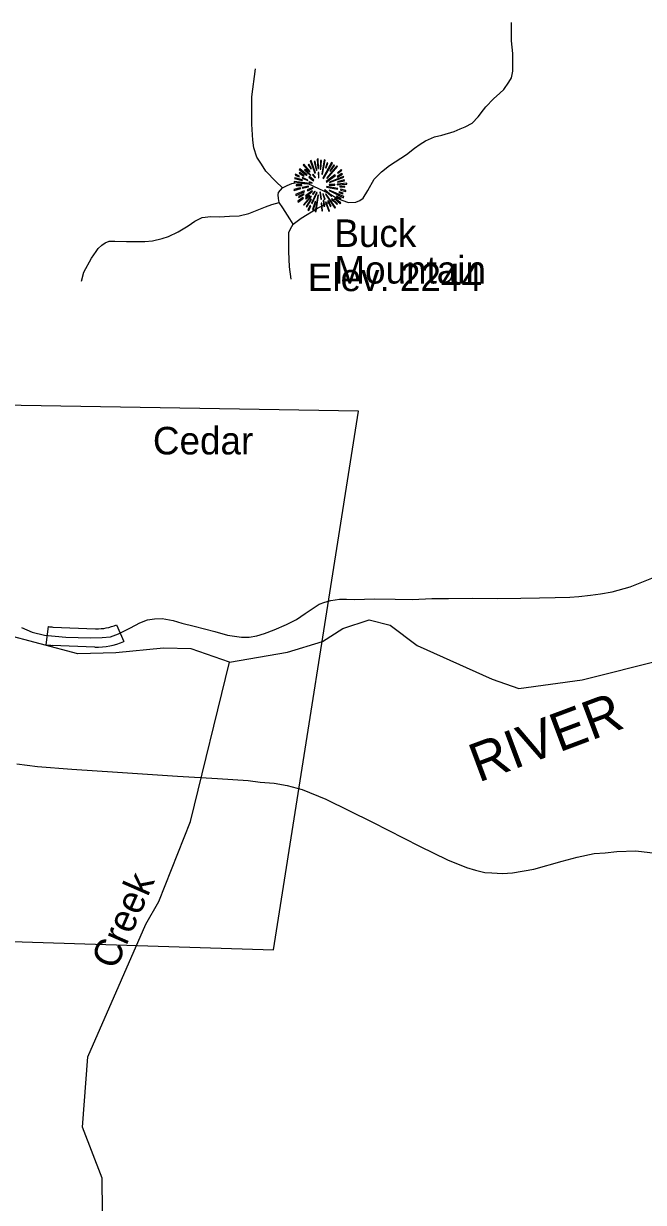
# Model space of a CAD drawing. Extents: x 990631 to 1056237, y 535999 to 585651.
# Drawn here: x 1014010 to 1017384, y 549002 to 555422 of the extents above; entities that cross this region are included whole.
import ezdxf

# ---------------------------------------------------------------- set-up
doc = ezdxf.new("R2010")
doc.units = 0
for name, color, linetype in [('Exist Geographical Mountain Summit CELL', 7, 'Continuous'), ('Exist Geographical Mountain Summit Elevation Number Label', 7, 'Continuous'), ('Exist Geographical Mountain Summit Label', 7, 'Continuous'), ('Exist Hydrographic Creek Single Shore', 7, 'Continuous'), ('Exist Hydrographic Creek Single Shore Label', 7, 'Continuous'), ('Exist Hydrographic Misc Water Feature', 7, 'Continuous'), ('Exist Hydrographic River Shore', 7, 'Continuous'), ('Exist Hydrographic River Shore Label', 7, 'Continuous'), ('Exist Railroad Mainline', 7, 'Continuous'), ('Exist Road Non-System Type 51', 7, 'Continuous'), ('Exist Road Primary US Attributed', 7, 'Continuous'), ('Old_Level_3', 7, 'Continuous'), ('Scratch_Level_6', 7, 'Continuous')]:
    doc.layers.add(name, color=color, linetype=linetype)

msp = doc.modelspace()

# ---------------------------------------------------------------- linework, layer by layer
at = {"layer": 'Exist Geographical Mountain Summit CELL'}
for points in [[(1015510.7, 554626.7), (1015550.3, 554596.2), (1015552.5, 554598.4), (1015514.3, 554631.1)], [(1015531, 554651.4), (1015567, 554614), (1015570.3, 554616.5), (1015535, 554656.1)], [(1015539, 554623.7), (1015571.7, 554594.7), (1015573.9, 554596.9), (1015541.9, 554628.9)], [(1015558.6, 554652.9), (1015574.2, 554631.1), (1015576.1, 554632.5), (1015562.6, 554656.9)], [(1015569.5, 554674.7), (1015595.7, 554607.8), (1015598.6, 554608.8), (1015574.6, 554677.2)], [(1015603.3, 554622.7), (1015605.9, 554623.4), (1015596.8, 554671.4), (1015592.4, 554670.3)], [(1015608.1, 554684.1), (1015612.1, 554632.1), (1015615.3, 554632.5), (1015613.9, 554685.2)], [(1015624.1, 554630), (1015628, 554630), (1015631.6, 554677.2), (1015626.2, 554677.2)], [(1015636.1, 554601.6), (1015650.9, 554678.7), (1015645.5, 554680.5), (1015632.8, 554602.4)], [(1015639.3, 554579.8), (1015642.2, 554578), (1015690.9, 554662.6), (1015685.4, 554666.3)], [(1015653.8, 554636.8), (1015657.1, 554635.7), (1015666.6, 554662.6), (1015661.8, 554664.4)], [(1015660.4, 554581.3), (1015662.6, 554579.1), (1015718.2, 554643.4), (1015714.1, 554648.1)], [(1015697.8, 554652.9), (1015676.7, 554619.4), (1015679.7, 554618.3), (1015702.1, 554649.6)], [(1015718.2, 554609.3), (1015720, 554606.7), (1015742.9, 554623), (1015739.2, 554626.7)], [(1015482.3, 554556.5), (1015554.3, 554549.6), (1015554.6, 554552.5), (1015482.3, 554561.6)], [(1015484.9, 554577.6), (1015526.3, 554568.2), (1015527.4, 554571.4), (1015486, 554582.3)], [(1015487.8, 554596.9), (1015510.3, 554588.2), (1015511.4, 554591.1), (1015489.2, 554602)], [(1015509.6, 554607.8), (1015535.4, 554591.4), (1015537.6, 554594), (1015512.5, 554611.8)], [(1015526.3, 554579.8), (1015556.8, 554567.8), (1015557.9, 554570), (1015528.5, 554583.9)], [(1015562.6, 554585.3), (1015587.7, 554566.3), (1015589.8, 554569.2), (1015565.2, 554588.5)], [(1015582.3, 554598.4), (1015596.1, 554581.9), (1015598.2, 554584.1), (1015585.5, 554601.3)], [(1015613.5, 554610.7), (1015614.9, 554581.6), (1015617.5, 554581.9), (1015617.5, 554611.1)], [(1015657.1, 554561.3), (1015658.9, 554558.7), (1015707.6, 554594.7), (1015704.4, 554599.1)], [(1015674.1, 554558.4), (1015675.3, 554556.1), (1015753.4, 554584.9), (1015751.6, 554589.6)], [(1015718.2, 554586.4), (1015745.7, 554601.3), (1015742.9, 554606.3), (1015716.8, 554588.9)], [(1015720, 554558.4), (1015756.7, 554564.9), (1015755.2, 554570.4), (1015718.6, 554560.6)], [(1015480.9, 554518.8), (1015482.3, 554513.7), (1015518.3, 554524.2), (1015516.1, 554527.5)], [(1015490.6, 554491.1), (1015493.2, 554486.5), (1015538.7, 554506.4), (1015537.2, 554511.1)], [(1015494.4, 554539.1), (1015524.1, 554540.6), (1015524.1, 554544.2), (1015493.2, 554544.2)], [(1015526.7, 554530.1), (1015527.7, 554525.3), (1015560.8, 554533.7), (1015560.1, 554537.3)], [(1015544.4, 554484.6), (1015547.3, 554480.9), (1015581.9, 554509.3), (1015580.1, 554511.9)], [(1015554.3, 554515.9), (1015556.5, 554511.1), (1015585.2, 554526.3), (1015584.1, 554529.7)], [(1015563, 554555.5), (1015580.1, 554553.3), (1015580.5, 554555.5), (1015563.7, 554559.8)], [(1015576.1, 554444.6), (1015580.5, 554442.8), (1015607, 554501.3), (1015604.5, 554502.1)], [(1015583, 554494), (1015586.2, 554491.1), (1015596.4, 554507.5), (1015594.6, 554508.9)], [(1015623, 554503.2), (1015626.9, 554466.1), (1015631.3, 554466.4), (1015626.2, 554503.9)], [(1015647.3, 554514.8), (1015685.8, 554479.5), (1015688.4, 554483.9), (1015649.1, 554517)], [(1015658.5, 554531.9), (1015719.3, 554519.9), (1015720.4, 554524.2), (1015659.6, 554535.5)], [(1015672.3, 554512.3), (1015750.5, 554474), (1015752.3, 554479.5), (1015673.9, 554515.1)], [(1015673.1, 554545.7), (1015673.1, 554542.8), (1015703.3, 554542.8), (1015704, 554547.8)], [(1015716.4, 554544.6), (1015768.7, 554547.8), (1015769, 554552.5), (1015716.8, 554547.8)], [(1015725.8, 554502.1), (1015746.9, 554494), (1015748.7, 554498.4), (1015727.2, 554505.3)], [(1015731.2, 554532.6), (1015757.8, 554530.4), (1015757.8, 554534.7), (1015731.6, 554535.8)], [(1015735.3, 554515.5), (1015763.6, 554508.2), (1015764.3, 554513.7), (1015736.3, 554519.9)], [(1015501.9, 554454.4), (1015504.8, 554450.4), (1015533.2, 554471.5), (1015530.6, 554474.8)], [(1015508.1, 554475.2), (1015537.2, 554491.9), (1015535, 554495.5), (1015505.9, 554480.2)], [(1015532.8, 554434.8), (1015535.7, 554432.3), (1015576.5, 554479.9), (1015573.5, 554482)], [(1015548.1, 554466.1), (1015567.4, 554484.2), (1015564, 554486.5), (1015543.7, 554469.3)], [(1015572.8, 554466.1), (1015547.7, 554426.8), (1015550.9, 554424.3), (1015576.8, 554463.9)], [(1015587.7, 554409.4), (1015599.7, 554452.2), (1015596.1, 554452.6), (1015583.3, 554410.4)], [(1015597.5, 554399.2), (1015602.2, 554398.1), (1015614.9, 554487.5), (1015611.7, 554488.3)], [(1015629.1, 554444.6), (1015632.8, 554402.2), (1015636.8, 554403.2), (1015633.4, 554444.6)], [(1015639, 554494.4), (1015647.7, 554464.6), (1015651.7, 554466.4), (1015641.1, 554495.5)], [(1015648.7, 554427.9), (1015643.3, 554457.7), (1015640, 554457.7), (1015644.4, 554426.8)], [(1015653.5, 554492.2), (1015704, 554417.4), (1015707.6, 554420.3), (1015656, 554493.3)], [(1015653.5, 554449.4), (1015670.9, 554399.6), (1015675.3, 554401.4), (1015656.4, 554450.1)], [(1015664, 554455.1), (1015680, 554425.7), (1015684, 554427.9), (1015667.7, 554456.6)], [(1015685.8, 554466.4), (1015715.9, 554437.3), (1015719.3, 554439.9), (1015688, 554468.9)], [(1015702.5, 554467.1), (1015733.1, 554441.3), (1015736.3, 554445), (1015704.4, 554469.7)], [(1015711.6, 554478.1), (1015736.7, 554465), (1015739.2, 554468.6), (1015713.8, 554482)], [(1015557.9, 554407.6), (1015562.6, 554404.7), (1015573.5, 554429.3), (1015570.3, 554431.6)]]:
    msp.add_lwpolyline(points, close=True, dxfattribs=at)
at = {"layer": 'Exist Hydrographic Creek Single Shore'}
msp.add_lwpolyline([(1013343, 548182.6), (1013372.3, 548203.6), (1013827.2, 548345.4), (1014202.2, 548583.9), (1014375.7, 548787.2), (1014439.4, 548950), (1014437.4, 549133.8), (1014329.8, 549411.7), (1014359.2, 549795.1), (1014542.5, 550213.7)], dxfattribs=at)
msp.add_lwpolyline([(1013343, 548182.6), (1013372.3, 548203.6), (1013827.2, 548345.4), (1014202.2, 548583.9), (1014375.7, 548787.2), (1014439.4, 548950), (1014437.4, 549133.8), (1014329.8, 549411.7), (1014359.2, 549795.1), (1014542.5, 550213.7)], dxfattribs=at)
at = {"layer": 'Exist Hydrographic Misc Water Feature'}
msp.add_lwpolyline([(1014542.5, 550213.7), (1014675.4, 550517.3), (1014746.1, 550640.6), (1014918.9, 551076.9), (1015129.9, 551945.2)], dxfattribs=at)
msp.add_lwpolyline([(1014542.5, 550213.7), (1014675.4, 550517.3), (1014746.1, 550640.6), (1014918.9, 551076.9), (1015129.9, 551945.2)], dxfattribs=at)
at = {"layer": 'Exist Hydrographic River Shore'}
for points in [[(1015129.9, 551945.2), (1014922, 552016.6), (1014772.3, 552020.1), (1014511.4, 551994.4), (1014304.6, 551990.1), (1013483.5, 552206.9), (1013353.1, 552216), (1013263.7, 552199.9), (1013164, 552189.7)], [(1015129.9, 551945.2), (1014922, 552016.6), (1014772.3, 552020.1), (1014511.4, 551994.4), (1014304.6, 551990.1), (1013483.5, 552206.9), (1013353.1, 552216), (1013263.7, 552199.9), (1013164, 552189.7)], [(1015129.9, 551945.2), (1015446.3, 551998.1), (1015637.4, 552056.9), (1015747.6, 552126.8), (1015890.9, 552174.6), (1016004.8, 552145.2), (1016151.7, 552034.9), (1016559.5, 551851.1), (1016705.1, 551800.1), (1017049.4, 551847.5), (1017491.3, 551958.2), (1018048.7, 552152.7)], [(1015129.9, 551945.2), (1015446.3, 551998.1), (1015637.4, 552056.9), (1015747.6, 552126.8), (1015890.9, 552174.6), (1016004.8, 552145.2), (1016151.7, 552034.9), (1016559.5, 551851.1), (1016705.1, 551800.1), (1017049.4, 551847.5), (1017491.3, 551958.2), (1018048.7, 552152.7)]]:
    msp.add_lwpolyline(points, dxfattribs=at)
at = {"layer": 'Exist Railroad Mainline'}
msp.add_lwpolyline([(1013972.7, 551391.5), (1014085.4, 551376), (1014272.7, 551361.1), (1014521, 551345.5), (1014847.5, 551323.1), (1015064.7, 551311.6), (1015231.4, 551299.5), (1015298.1, 551291.5), (1015373.9, 551284.6), (1015444.1, 551273.1), (1015526.8, 551250.1), (1015654.4, 551197.8), (1015909.6, 551072.4), (1016164.8, 550941.9), (1016316.5, 550867.8), (1016420, 550826.4), (1016470.5, 550811.4), (1016520.8, 550799.3), (1016559.3, 550797.8), (1016617.4, 550794.1), (1016671.2, 550797.8), (1016786.6, 550817.7), (1016941.8, 550860.9), (1017023.4, 550882.7), (1017116.4, 550902.4), (1017174.9, 550906.6), (1017238.4, 550913.8), (1017341.8, 550917.2), (1017449.9, 550903.4)], dxfattribs=at)
msp.add_lwpolyline([(1013972.7, 551391.5), (1014085.4, 551376), (1014272.7, 551361.1), (1014521, 551345.5), (1014847.5, 551323.1), (1015064.7, 551311.6), (1015231.4, 551299.5), (1015298.1, 551291.5), (1015373.9, 551284.6), (1015444.1, 551273.1), (1015526.8, 551250.1), (1015654.4, 551197.8), (1015909.6, 551072.4), (1016164.8, 550941.9), (1016316.5, 550867.8), (1016420, 550826.4), (1016470.5, 550811.4), (1016520.8, 550799.3), (1016559.3, 550797.8), (1016617.4, 550794.1), (1016671.2, 550797.8), (1016786.6, 550817.7), (1016941.8, 550860.9), (1017023.4, 550882.7), (1017116.4, 550902.4), (1017174.9, 550906.6), (1017238.4, 550913.8), (1017341.8, 550917.2), (1017449.9, 550903.4)], dxfattribs=at)
at = {"layer": 'Exist Road Non-System Type 51'}
for points in [[(1015714.6, 554472.2), (1015742.4, 554461.2), (1015778, 554447.9), (1015818, 554448.7), (1015840.4, 554457.9), (1015858.9, 554471.3), (1015884.1, 554512.6), (1015918.4, 554575.3), (1015957.6, 554614.1), (1016000.9, 554648.7), (1016094.9, 554709.6), (1016138, 554744.1), (1016168.9, 554765.1), (1016197.5, 554784.2), (1016246.1, 554804.6), (1016286.5, 554815.2), (1016353.1, 554835), (1016385.6, 554848), (1016414, 554859), (1016450.9, 554879.9), (1016484, 554914.8), (1016513.3, 554951.8), (1016525.9, 554969.4), (1016567.4, 555012), (1016602.4, 555042.9), (1016623, 555062.3), (1016650.4, 555103.3), (1016665.1, 555126.8), (1016672.4, 555162.7), (1016673.6, 555258.7), (1016666, 555328.9), (1016665.2, 555427.1)], [(1015418.5, 554528), (1015383.5, 554561.3), (1015329.3, 554619), (1015304.6, 554655.9), (1015279.8, 554694.8), (1015263.6, 554745.4), (1015256.9, 554787.5), (1015251.8, 554873.9), (1015252.8, 555023.9), (1015271.9, 555175.4)], [(1015401.7, 554448.5), (1015396.5, 554468.8), (1015395.1, 554488.9), (1015397.6, 554502.8), (1015418.5, 554528)], [(1015418.5, 554528), (1015444.8, 554541.1), (1015469.2, 554550.4), (1015497.5, 554557.4), (1015523.5, 554558.5), (1015557.2, 554551.4), (1015673.5, 554497.4), (1015714.6, 554472.2)], [(1014324.7, 554020.1), (1014338.3, 554067.8), (1014379.1, 554144.4), (1014404.2, 554181.5), (1014416.7, 554197.3), (1014435.3, 554214.7), (1014453.8, 554228), (1014476.2, 554237.3), (1014506.1, 554236.3), (1014570.2, 554236.2), (1014614.1, 554234.7), (1014670.2, 554234.8), (1014712.3, 554239.4), (1014764.7, 554251.7), (1014799.2, 554262.6), (1014852.1, 554288.7), (1014905.2, 554321.1), (1014942.1, 554345.7), (1014982.7, 554366.5), (1015029, 554371), (1015077, 554369.2), (1015131.1, 554373.5), (1015183.1, 554375.7), (1015235.6, 554388), (1015327, 554425), (1015361.2, 554435.9), (1015401.7, 554448.5)], [(1015477.9, 554329.9), (1015458.9, 554358.5), (1015420.7, 554417.9), (1015401.7, 554448.5)], [(1015477.9, 554329.9), (1015521, 554362.5), (1015608.9, 554417.7), (1015669.9, 554447.7), (1015714.6, 554472.2)], [(1015465.9, 554030.1), (1015458, 554096.5), (1015452.9, 554180.6), (1015453, 554246.6), (1015454.4, 554284.6), (1015463, 554304.4), (1015477.9, 554329.9)]]:
    msp.add_lwpolyline(points, dxfattribs=at)
at = {"layer": 'Exist Road Primary US Attributed'}
for points in [[(1014438.5, 552078.6), (1014482.8, 552082.7), (1014527.1, 552098), (1014591, 552131.9), (1014641.9, 552159.1), (1014684.9, 552174.9), (1014721.7, 552181), (1014764.7, 552182.8), (1014824.4, 552170.5), (1014870.9, 552156.4), (1014937.5, 552140.6), (1015051.6, 552110.8), (1015119.6, 552091), (1015195.7, 552081.3), (1015238.6, 552081.3), (1015278.8, 552086.9), (1015320.3, 552100.7), (1015373.6, 552120.5), (1015441.1, 552149.4), (1015494.6, 552176.6), (1015542, 552210), (1015617.9, 552260), (1015649, 552271.4), (1015683, 552280.8), (1015729.7, 552286.8), (1015767.5, 552287.6), (1015811.8, 552286.3), (1015919.2, 552289.4), (1016031.9, 552287.7), (1016127.4, 552286.3), (1016232.6, 552290.5), (1016321.9, 552290.3), (1016451.8, 552292.4), (1016591.6, 552291), (1016715.8, 552293.3), (1016817.6, 552294.2), (1016904, 552296), (1016982.9, 552298.8), (1017031.3, 552301.6), (1017096.4, 552308.5), (1017150.4, 552316.8), (1017214.1, 552326.5), (1017310.6, 552355.2), (1017465, 552415.8)], [(1014438.5, 552078.6), (1014482.8, 552082.7), (1014527.1, 552098), (1014591, 552131.9), (1014641.9, 552159.1), (1014684.9, 552174.9), (1014721.7, 552181), (1014764.7, 552182.8), (1014824.4, 552170.5), (1014870.9, 552156.4), (1014937.5, 552140.6), (1015051.6, 552110.8), (1015119.6, 552091), (1015195.7, 552081.3), (1015238.6, 552081.3), (1015278.8, 552086.9), (1015320.3, 552100.7), (1015373.6, 552120.5), (1015441.1, 552149.4), (1015494.6, 552176.6), (1015542, 552210), (1015617.9, 552260), (1015649, 552271.4), (1015683, 552280.8), (1015729.7, 552286.8), (1015767.5, 552287.6), (1015811.8, 552286.3), (1015919.2, 552289.4), (1016031.9, 552287.7), (1016127.4, 552286.3), (1016232.6, 552290.5), (1016321.9, 552290.3), (1016451.8, 552292.4), (1016591.6, 552291), (1016715.8, 552293.3), (1016817.6, 552294.2), (1016904, 552296), (1016982.9, 552298.8), (1017031.3, 552301.6), (1017096.4, 552308.5), (1017150.4, 552316.8), (1017214.1, 552326.5), (1017310.6, 552355.2), (1017465, 552415.8)], [(1013998.3, 552132.6), (1014056.7, 552107.7), (1014123.4, 552091.1), (1014239.2, 552079.9), (1014373.5, 552077.2), (1014438.5, 552078.6)]]:
    msp.add_lwpolyline(points, dxfattribs=at)
at = {"layer": 'Old_Level_3'}
for p, q in [((1014133.3, 552038.6), (1014145, 552137.9)), ((1014145, 552137.9), (1014169.3, 552135.8)), ((1014169.3, 552135.8), (1014402.1, 552126.5)), ((1014515.5, 552148.3), (1014555.3, 552056.5)), ((1014398.1, 552026.5), (1014165.3, 552035.9))]:
    msp.add_line(p, q, dxfattribs=at)
for centre, radius, start, end in [((1014179.7, 552393.6), 258, 262.28604, 267.69977), ((1014412.3, 552379.2), 253, 267.69977, 294.08848), ((1014412.3, 552379.2), 353, 267.69977, 293.90742), ((1014179.7, 552393.6), 358, 262.55322, 267.69977)]:
    msp.add_arc(centre, radius, start, end, dxfattribs=at)
at = {"layer": 'Scratch_Level_6'}
msp.add_lwpolyline([(1009157.7, 553228.4), (1009553.5, 550562.2), (1015370.7, 550377.4), (1015832.4, 553310.9), (1009244.5, 553422.8)], close=True, dxfattribs=at)

# ---------------------------------------------------------------- texts
at = {"layer": 'Exist Geographical Mountain Summit Elevation Number Label'}
msp.add_text('Elev. 2244', height=150, dxfattribs=at).set_placement((1015556.8, 553965))
msp.add_text('Elev. 2244', height=150, dxfattribs=at).set_placement((1015556.8, 553965))
at = {"layer": 'Exist Geographical Mountain Summit Label'}
for s, p in [('Buck', (1015701.4, 554205.5)), ('Buck', (1015701.4, 554205.5)), ('Mountain', (1015701.4, 554006.3)), ('Mountain', (1015701.4, 554006.3)), ('Cedar', (1014713.8, 553075.7)), ('Cedar', (1014713.8, 553075.7))]:
    msp.add_text(s, height=150, dxfattribs=at).set_placement(p)
at = {"layer": 'Exist Hydrographic Creek Single Shore Label'}
msp.add_text('Creek', height=150, rotation=66.36149, dxfattribs=at).set_placement((1014511, 550264.4))
msp.add_text('Creek', height=150, rotation=66.36149, dxfattribs=at).set_placement((1014511, 550264.4))
at = {"layer": 'Exist Hydrographic River Shore Label'}
msp.add_text('RIVER', height=210, rotation=20.51571, dxfattribs=at).set_placement((1016486.4, 551288))
msp.add_text('RIVER', height=210, rotation=20.51571, dxfattribs=at).set_placement((1016486.4, 551288))

doc.saveas('drawing.dxf')
